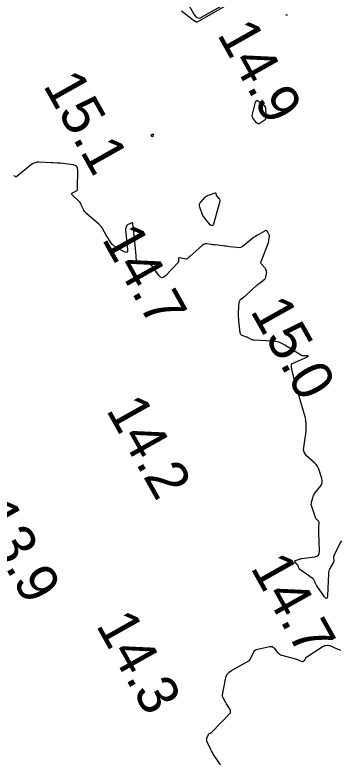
# Model space of a CAD drawing. Extents: x 1023796 to 1112670, y 656573 to 837340.
# Drawn here: x 1108808.2 to 1108848.1, y 682634.9 to 682725.9 of the extents above; entities that cross this region are included whole.
import ezdxf

# ---------------------------------------------------------------- set-up
doc = ezdxf.new("R2010")
doc.units = 0
doc.layers.add('V-CHAN-CONT-15FT', color=7, linetype='Continuous')
doc.layers.add('V-TOPO-SOUN', color=7, linetype='Continuous')

msp = doc.modelspace()

# ---------------------------------------------------------------- linework, layer by layer
at = {"layer": 'V-CHAN-CONT-15FT'}
for points in [[(1108829.383, 682727.248), (1108830.235, 682725.808), (1108830.408, 682725.593), (1108830.608, 682725.483), (1108830.836, 682725.48), (1108831.092, 682725.581), (1108835.883, 682728.323)], [(1108836.208, 682728.218), (1108830.563, 682724.988), (1108830.55, 682724.981), (1108830.537, 682724.976), (1108830.524, 682724.973), (1108830.51, 682724.971), (1108830.453, 682724.966), (1108830.44, 682724.966), (1108830.427, 682724.969), (1108830.414, 682724.974), (1108830.402, 682724.981), (1108830.327, 682725.036), (1108830.31, 682725.048), (1108830.294, 682725.06), (1108830.277, 682725.071), (1108830.26, 682725.083), (1108830.045, 682725.227), (1108830.004, 682725.255), (1108829.963, 682725.284), (1108829.923, 682725.313), (1108829.883, 682725.343), (1108828.634, 682726.303)], [(1108841.629, 682725.867), (1108841.568, 682725.84), (1108841.503, 682725.843), (1108841.431, 682725.875)], [(1108848.242, 682661.397), (1108848.085, 682661.141), (1108847.327, 682659.55), (1108847.303, 682659.489), (1108847.288, 682659.426), (1108847.283, 682659.362), (1108847.288, 682659.296), (1108847.327, 682659.03), (1108847.331, 682658.965), (1108847.324, 682658.901), (1108847.306, 682658.84), (1108847.278, 682658.781), (1108846.827, 682658.01), (1108846.751, 682657.859), (1108846.694, 682657.703), (1108846.657, 682657.54), (1108846.64, 682657.372), (1108846.525, 682654.649), (1108846.493, 682654.418), (1108846.422, 682654.324), (1108846.311, 682654.366), (1108846.161, 682654.545), (1108845.237, 682655.894), (1108845.192, 682655.963), (1108845.151, 682656.034), (1108845.114, 682656.107), (1108845.081, 682656.182), (1108844.955, 682656.485), (1108844.919, 682656.558), (1108844.875, 682656.623), (1108844.821, 682656.682), (1108844.759, 682656.733), (1108843.153, 682657.892), (1108843.109, 682657.93), (1108843.071, 682657.974), (1108843.042, 682658.023), (1108843.02, 682658.078), (1108842.947, 682658.307), (1108842.926, 682658.363), (1108842.899, 682658.415), (1108842.867, 682658.464), (1108842.828, 682658.509), (1108842.559, 682658.791), (1108842.518, 682658.849), (1108842.511, 682658.899), (1108842.538, 682658.941), (1108842.6, 682658.976), (1108842.98, 682659.126), (1108843.071, 682659.159), (1108843.163, 682659.186), (1108843.256, 682659.207), (1108843.351, 682659.223), (1108844.966, 682659.438), (1108845.228, 682659.512), (1108845.413, 682659.651), (1108845.52, 682659.855), (1108845.549, 682660.126), (1108845.476, 682662.444), (1108845.473, 682662.578), (1108845.472, 682662.713), (1108845.472, 682662.847), (1108845.475, 682662.981), (1108845.495, 682663.652), (1108845.49, 682663.717), (1108845.472, 682663.775), (1108845.44, 682663.828), (1108845.395, 682663.874), (1108845.189, 682664.047), (1108845.141, 682664.093), (1108845.101, 682664.145), (1108845.068, 682664.201), (1108845.043, 682664.262), (1108844.597, 682665.607), (1108844.563, 682665.741), (1108844.548, 682665.876), (1108844.553, 682666.011), (1108844.578, 682666.147), (1108844.718, 682666.693), (1108844.759, 682666.827), (1108844.813, 682666.954), (1108844.879, 682667.075), (1108844.958, 682667.19), (1108845.7, 682668.163), (1108845.823, 682668.367), (1108845.89, 682668.581), (1108845.899, 682668.805), (1108845.851, 682669.039), (1108845.519, 682670.072), (1108845.424, 682670.315), (1108845.3, 682670.539), (1108845.148, 682670.744), (1108844.967, 682670.931), (1108843.978, 682671.831), (1108843.787, 682672.048), (1108843.664, 682672.289), (1108843.609, 682672.554), (1108843.622, 682672.843), (1108843.842, 682674.256), (1108843.869, 682674.452), (1108843.888, 682674.649), (1108843.899, 682674.846), (1108843.903, 682675.044), (1108843.903, 682675.837), (1108843.896, 682676.034), (1108843.875, 682676.23), (1108843.841, 682676.423), (1108843.792, 682676.614), (1108843.067, 682679.096), (1108843.056, 682679.147), (1108843.049, 682679.198), (1108843.049, 682679.249), (1108843.054, 682679.301), (1108843.089, 682679.524), (1108843.09, 682679.565), (1108843.08, 682679.602), (1108843.058, 682679.632), (1108843.024, 682679.657), (1108842.867, 682679.746), (1108842.832, 682679.771), (1108842.803, 682679.802), (1108842.782, 682679.838), (1108842.768, 682679.879), (1108842.153, 682682.451), (1108842.14, 682682.515), (1108842.129, 682682.579), (1108842.123, 682682.644), (1108842.12, 682682.709), (1108842.114, 682682.972), (1108842.12, 682683.032), (1108842.142, 682683.083), (1108842.179, 682683.124), (1108842.231, 682683.155), (1108843.348, 682683.638), (1108843.437, 682683.677), (1108843.526, 682683.717), (1108843.614, 682683.758), (1108843.702, 682683.801), (1108844.11, 682684), (1108844.153, 682684.026), (1108844.165, 682684.045), (1108844.147, 682684.058), (1108844.097, 682684.066), (1108843.783, 682684.087), (1108843.745, 682684.089), (1108843.707, 682684.09), (1108843.669, 682684.091), (1108843.63, 682684.091), (1108843.477, 682684.089), (1108843.44, 682684.091), (1108843.403, 682684.098), (1108843.369, 682684.111), (1108843.336, 682684.128), (1108841.289, 682685.404), (1108840.934, 682685.596), (1108840.563, 682685.74), (1108840.177, 682685.835), (1108839.776, 682685.882), (1108837.485, 682686.008), (1108837.405, 682686.016), (1108837.328, 682686.033), (1108837.252, 682686.059), (1108837.179, 682686.092), (1108836.892, 682686.244), (1108836.82, 682686.281), (1108836.746, 682686.315), (1108836.672, 682686.348), (1108836.596, 682686.378), (1108836.08, 682686.574), (1108835.981, 682686.626), (1108835.906, 682686.697), (1108835.856, 682686.787), (1108835.83, 682686.896), (1108835.66, 682688.362), (1108835.637, 682688.614), (1108835.624, 682688.867), (1108835.623, 682689.12), (1108835.632, 682689.373), (1108835.71, 682690.688), (1108835.726, 682690.785), (1108835.761, 682690.871), (1108835.815, 682690.947), (1108835.888, 682691.012), (1108836.22, 682691.251), (1108836.302, 682691.311), (1108836.382, 682691.375), (1108836.46, 682691.44), (1108836.537, 682691.508), (1108837.878, 682692.741), (1108837.979, 682692.831), (1108838.083, 682692.918), (1108838.188, 682693.003), (1108838.296, 682693.085), (1108838.802, 682693.458), (1108838.869, 682693.517), (1108838.921, 682693.585), (1108838.96, 682693.662), (1108838.984, 682693.748), (1108839.062, 682694.168), (1108839.07, 682694.229), (1108839.071, 682694.29), (1108839.065, 682694.351), (1108839.052, 682694.411), (1108838.984, 682694.652), (1108838.964, 682694.71), (1108838.937, 682694.765), (1108838.904, 682694.816), (1108838.864, 682694.863), (1108838.472, 682695.273), (1108838.407, 682695.36), (1108838.373, 682695.452), (1108838.369, 682695.551), (1108838.395, 682695.655), (1108839.245, 682697.861), (1108839.279, 682697.956), (1108839.307, 682698.053), (1108839.331, 682698.15), (1108839.349, 682698.25), (1108839.415, 682698.667), (1108839.421, 682698.756), (1108839.412, 682698.842), (1108839.388, 682698.926), (1108839.348, 682699.006), (1108839.158, 682699.32), (1108839.106, 682699.384), (1108839.046, 682699.417), (1108838.977, 682699.419), (1108838.9, 682699.391), (1108838.023, 682698.923), (1108837.852, 682698.826), (1108837.687, 682698.722), (1108837.526, 682698.61), (1108837.372, 682698.49), (1108836.238, 682697.566), (1108836.057, 682697.444), (1108835.863, 682697.365), (1108835.658, 682697.329), (1108835.44, 682697.336), (1108834.497, 682697.453), (1108834.296, 682697.478), (1108834.094, 682697.503), (1108833.893, 682697.527), (1108833.691, 682697.552), (1108832.748, 682697.667), (1108832.615, 682697.684), (1108832.482, 682697.7), (1108832.349, 682697.715), (1108832.216, 682697.731), (1108831.683, 682697.793), (1108831.554, 682697.795), (1108831.433, 682697.772), (1108831.32, 682697.723), (1108831.215, 682697.648), (1108829.637, 682696.272), (1108829.6, 682696.239), (1108829.565, 682696.205), (1108829.53, 682696.17), (1108829.497, 682696.134), (1108829.365, 682695.989), (1108829.331, 682695.958), (1108829.292, 682695.939), (1108829.249, 682695.931), (1108829.203, 682695.934), (1108828.376, 682696.088), (1108828.323, 682696.09), (1108828.287, 682696.074), (1108828.266, 682696.04), (1108828.261, 682695.987), (1108828.274, 682695.742), (1108828.271, 682695.683), (1108828.257, 682695.628), (1108828.232, 682695.578), (1108828.195, 682695.531), (1108826.598, 682693.851), (1108826.406, 682693.699), (1108826.221, 682693.657), (1108826.044, 682693.725), (1108825.875, 682693.901), (1108825.149, 682694.916), (1108825.004, 682695.086), (1108824.836, 682695.223), (1108824.646, 682695.327), (1108824.433, 682695.397), (1108823.209, 682695.689), (1108823.157, 682695.709), (1108823.118, 682695.741), (1108823.094, 682695.785), (1108823.084, 682695.84), (1108823.071, 682696.085), (1108823.068, 682696.146), (1108823.064, 682696.207), (1108823.059, 682696.269), (1108823.053, 682696.33), (1108822.794, 682698.966), (1108822.779, 682699.113), (1108822.765, 682699.26), (1108822.75, 682699.407), (1108822.734, 682699.554), (1108822.664, 682700.232), (1108822.643, 682700.315), (1108822.602, 682700.362), (1108822.54, 682700.373), (1108822.458, 682700.347), (1108822.01, 682700.134), (1108821.961, 682700.105), (1108821.921, 682700.068), (1108821.89, 682700.024), (1108821.867, 682699.972), (1108821.794, 682699.749), (1108821.779, 682699.693), (1108821.77, 682699.636), (1108821.766, 682699.579), (1108821.769, 682699.521), (1108822.006, 682697.111), (1108821.999, 682696.897), (1108821.929, 682696.78), (1108821.793, 682696.76), (1108821.594, 682696.838), (1108820.468, 682697.454), (1108820.342, 682697.533), (1108820.227, 682697.625), (1108820.125, 682697.731), (1108820.035, 682697.85), (1108819.698, 682698.353), (1108819.615, 682698.479), (1108819.535, 682698.607), (1108819.458, 682698.737), (1108819.383, 682698.868), (1108818.971, 682699.611), (1108818.871, 682699.774), (1108818.758, 682699.926), (1108818.632, 682700.067), (1108818.493, 682700.197), (1108816.946, 682701.526), (1108816.833, 682701.634), (1108816.734, 682701.753), (1108816.649, 682701.882), (1108816.578, 682702.021), (1108816.323, 682702.6), (1108816.253, 682702.74), (1108816.169, 682702.871), (1108816.072, 682702.992), (1108815.962, 682703.103), (1108815.21, 682703.791), (1108815.15, 682703.865), (1108815.135, 682703.932), (1108815.167, 682703.993), (1108815.245, 682704.047), (1108815.65, 682704.253), (1108815.739, 682704.312), (1108815.803, 682704.387), (1108815.842, 682704.477), (1108815.857, 682704.582), (1108815.907, 682706.826), (1108815.876, 682707.087), (1108815.771, 682707.284), (1108815.592, 682707.416), (1108815.338, 682707.484), (1108813.778, 682707.677), (1108813.685, 682707.688), (1108813.591, 682707.697), (1108813.498, 682707.703), (1108813.405, 682707.708), (1108812.887, 682707.728), (1108812.865, 682707.729), (1108812.843, 682707.729), (1108812.821, 682707.729), (1108812.799, 682707.729), (1108812.711, 682707.727), (1108812.689, 682707.726), (1108812.666, 682707.727), (1108812.644, 682707.727), (1108812.622, 682707.728), (1108811.119, 682707.81), (1108810.869, 682707.802), (1108810.633, 682707.75), (1108810.411, 682707.653), (1108810.204, 682707.512), (1108808.446, 682706.077), (1108808.399, 682706.048), (1108808.35, 682706.033), (1108808.3, 682706.033), (1108808.247, 682706.049), (1108808.031, 682706.14)], [(1108833.681, 682633.534), (1108832.644, 682635.087), (1108832.526, 682635.271), (1108832.416, 682635.458), (1108832.314, 682635.65), (1108832.218, 682635.846), (1108831.75, 682636.86), (1108831.719, 682636.948), (1108831.707, 682637.036), (1108831.715, 682637.124), (1108831.741, 682637.213), (1108831.931, 682637.678), (1108831.947, 682637.71), (1108831.969, 682637.737), (1108831.996, 682637.76), (1108832.028, 682637.777), (1108832.165, 682637.837), (1108832.199, 682637.854), (1108832.23, 682637.873), (1108832.259, 682637.895), (1108832.286, 682637.921), (1108834.575, 682640.271), (1108834.6, 682640.302), (1108834.618, 682640.336), (1108834.628, 682640.372), (1108834.63, 682640.412), (1108834.626, 682640.575), (1108834.622, 682640.615), (1108834.614, 682640.654), (1108834.6, 682640.691), (1108834.581, 682640.727), (1108834.147, 682641.432), (1108834.092, 682641.522), (1108834.037, 682641.613), (1108833.983, 682641.703), (1108833.93, 682641.794), (1108833.718, 682642.159), (1108833.674, 682642.252), (1108833.648, 682642.347), (1108833.64, 682642.446), (1108833.65, 682642.549), (1108834.005, 682644.471), (1108834.102, 682644.803), (1108834.262, 682645.09), (1108834.484, 682645.331), (1108834.769, 682645.527), (1108836.879, 682646.685), (1108836.907, 682646.702), (1108836.932, 682646.723), (1108836.954, 682646.747), (1108836.974, 682646.774), (1108837.045, 682646.889), (1108837.063, 682646.918), (1108837.079, 682646.947), (1108837.095, 682646.977), (1108837.11, 682647.007), (1108837.49, 682647.791), (1108837.569, 682647.918), (1108837.669, 682648.018), (1108837.791, 682648.091), (1108837.933, 682648.137), (1108839.445, 682648.455), (1108839.602, 682648.469), (1108839.743, 682648.442), (1108839.87, 682648.373), (1108839.981, 682648.263), (1108840.399, 682647.74), (1108840.51, 682647.619), (1108840.636, 682647.521), (1108840.776, 682647.444), (1108840.93, 682647.389), (1108842.712, 682646.894), (1108842.792, 682646.871), (1108842.871, 682646.846), (1108842.949, 682646.818), (1108843.026, 682646.788), (1108843.413, 682646.632), (1108843.45, 682646.622), (1108843.486, 682646.622), (1108843.52, 682646.631), (1108843.554, 682646.65), (1108843.685, 682646.745), (1108843.715, 682646.77), (1108843.742, 682646.799), (1108843.765, 682646.83), (1108843.784, 682646.865), (1108843.871, 682647.056), (1108843.893, 682647.098), (1108843.921, 682647.135), (1108843.954, 682647.168), (1108843.993, 682647.196), (1108846.017, 682648.478), (1108846.077, 682648.511), (1108846.139, 682648.537), (1108846.204, 682648.556), (1108846.271, 682648.568), (1108846.546, 682648.6), (1108846.615, 682648.604), (1108846.682, 682648.599), (1108846.747, 682648.585), (1108846.812, 682648.562), (1108847.813, 682648.141), (1108847.967, 682648.078), (1108848.122, 682648.02)]]:
    msp.add_lwpolyline(points, dxfattribs=at)
for points in [[(1108837.312, 682713.397), (1108837.3, 682713.536), (1108837.323, 682713.683), (1108837.719, 682715.17), (1108837.776, 682715.303), (1108837.856, 682715.369), (1108837.959, 682715.367), (1108838.086, 682715.298), (1108838.642, 682714.886), (1108838.764, 682714.774), (1108838.855, 682714.645), (1108838.913, 682714.499), (1108838.939, 682714.335), (1108838.992, 682713.398), (1108838.984, 682713.255), (1108838.943, 682713.129), (1108838.869, 682713.019), (1108838.762, 682712.925), (1108838.266, 682712.582), (1108838.146, 682712.522), (1108838.033, 682712.512), (1108837.928, 682712.554), (1108837.831, 682712.646), (1108837.437, 682713.139), (1108837.357, 682713.264)], [(1108824.925, 682711.127), (1108824.926, 682711.135), (1108824.927, 682711.143), (1108824.937, 682711.175), (1108824.941, 682711.182), (1108824.945, 682711.189), (1108824.951, 682711.193), (1108824.958, 682711.197), (1108825.115, 682711.26), (1108825.14, 682711.266), (1108825.155, 682711.262), (1108825.162, 682711.248), (1108825.159, 682711.223), (1108825.112, 682711.017), (1108825.109, 682711.007), (1108825.106, 682710.997), (1108825.102, 682710.988), (1108825.098, 682710.978), (1108825.079, 682710.941), (1108825.074, 682710.933), (1108825.067, 682710.928), (1108825.059, 682710.927), (1108825.05, 682710.928), (1108824.992, 682710.947), (1108824.98, 682710.953), (1108824.971, 682710.96), (1108824.964, 682710.97), (1108824.959, 682710.982), (1108824.927, 682711.111), (1108824.925, 682711.119)], [(1108832.921, 682703.701), (1108832.945, 682703.662), (1108832.974, 682703.626), (1108833.241, 682703.329), (1108833.287, 682703.265), (1108833.313, 682703.197), (1108833.32, 682703.125), (1108833.308, 682703.047), (1108832.533, 682700.231), (1108832.467, 682700.074), (1108832.381, 682700.007), (1108832.275, 682700.031), (1108832.148, 682700.144), (1108831.598, 682700.78), (1108831.469, 682700.943), (1108831.355, 682701.115), (1108831.257, 682701.296), (1108831.174, 682701.486), (1108830.859, 682702.303), (1108830.815, 682702.475), (1108830.822, 682702.637), (1108830.879, 682702.788), (1108830.986, 682702.93), (1108831.586, 682703.552), (1108831.686, 682703.644), (1108831.795, 682703.72), (1108831.912, 682703.781), (1108832.039, 682703.828), (1108832.737, 682704.036), (1108832.777, 682704.042), (1108832.81, 682704.033), (1108832.833, 682704.01), (1108832.848, 682703.971), (1108832.89, 682703.788), (1108832.903, 682703.743)]]:
    msp.add_lwpolyline(points, close=True, dxfattribs=at)

# ---------------------------------------------------------------- texts
at = {"layer": 'V-TOPO-SOUN'}
for s, p in [('14.9 ', (1108832.922, 682723.483)), ('15.1 ', (1108811.578, 682717.227)), ('14.7 ', (1108818.782, 682698.413)), ('15.0 ', (1108836.995, 682689.596)), ('14.2 ', (1108819.312, 682677.453)), ('13.9 ', (1108803.302, 682664.683)), ('14.7 ', (1108837.022, 682658.123)), ('14.3 ', (1108818.062, 682651.073))]:
    msp.add_text(s, height=5, rotation=299.30014, dxfattribs=at).set_placement(p)

doc.saveas('drawing.dxf')
